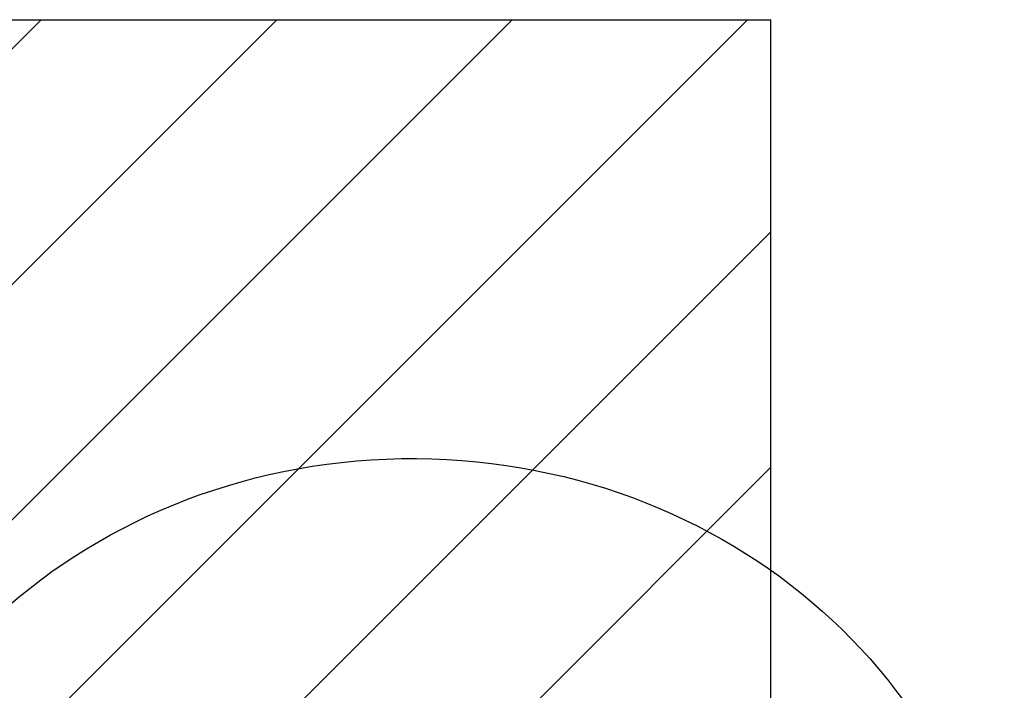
# Model space of a CAD drawing. Header units: inches. Extents: x 170 to 312, y 215 to 248.
# Tile 297 of 557: x 226.201 to 226.94, y 239.123 to 239.626. Entities that reach past the tile are written whole.
import ezdxf

# ---------------------------------------------------------------- set-up
doc = ezdxf.new("R2010")
doc.units = ezdxf.units.IN
doc.header["$LTSCALE"] = 0.25
doc.header["$MEASUREMENT"] = 0
for name, color, linetype in [('ANNOTATIONS', 1, 'Continuous'), ('DETAILS', 4, 'Continuous'), ('STANDARD MOTOR LH', 7, 'Continuous')]:
    doc.layers.add(name, color=color, linetype=linetype)
doc.styles.add('ARIAL', font='arial.ttf', dxfattribs={"height": 0.09375})
doc.dimstyles.new('STANDARD$0', dxfattribs={"dimtxt": 0.09375, "dimasz": 0.09375, "dimexe": 0.03125, "dimexo": 0.046875, "dimgap": 0.09, "dimtad": 0, "dimtih": 1, "dimtoh": 1, "dimdec": 4, "dimzin": 0, "dimdsep": 46, "dimtxsty": 'ARIAL', "dimcen": 0.09, "dimadec": 0, "dimazin": 0, "dimtfac": 1, "dimtdec": 4, "dimtofl": 0, "dimtmove": 0, "dimatfit": 1, "dimfxl": 1, "dimtolj": 1, "dimtzin": 0, "dimarcsym": 0})

# ---------------------------------------------------------------- blocks, each defined once
blk = doc.blocks.new('*D235')
at = {"layer": 'ANNOTATIONS', "color": 0, "lineweight": -2, "transparency": 16777216}
for p, q in [((225.74219, 239.20442), (225.74219, 239.29817)), ((226.24359, 239.11067), (225.69532, 239.11067)), ((226.23054, 238.65653), (225.69532, 238.65653)), ((225.74219, 238.56278), (225.74219, 238.46903))]:
    blk.add_line(p, q, dxfattribs=at)
at = {"layer": 'ANNOTATIONS', "color": 0, "transparency": 16777216}
for points in [[(225.72657, 239.20442), (225.75782, 239.20442), (225.74219, 239.11067)], [(225.72657, 238.56278), (225.75782, 238.56278), (225.74219, 238.65653)]]:
    blk.add_solid(points, dxfattribs=at)
at = {"layer": 'defpoints', "color": 0, "transparency": 16777216}
for p in [(226.29047, 239.11067), (225.74219, 238.65653), (226.27741, 238.65653)]:
    blk.add_point(p, dxfattribs=at)
at = {"layer": 'ANNOTATIONS', "color": 0, "transparency": 16777216, "insert": (225.74219, 238.92903), "char_height": 0.09375, "attachment_point": 5, "style": 'ARIAL'}
blk.add_mtext('\\A1;7 7/32"', dxfattribs=at)

msp = doc.modelspace()

# ---------------------------------------------------------------- hatches: boundary and pattern name
at = {"layer": 'STANDARD MOTOR LH'}
h = msp.add_hatch(dxfattribs=at)
h.set_pattern_fill('ANSI31', color=256, style=0)
h.set_pattern_definition([(45, (50.32115, -11.93033), (-0.08838835, 0.08838835), [])])
h.paths.add_polyline_path([(226.76515, 239.62629), (226.07765, 239.62629), (226.07765, 239.38909), (226.01355, 239.38909), (226.15562, 239.34219), (226.07765, 239.34219), (226.07765, 239.11067), (226.76515, 239.11067), (226.76515, 239.27317)])

# ---------------------------------------------------------------- linework, layer by layer
at = {"layer": 'DETAILS'}
msp.add_ellipse((226.49637, 238.88981), major_axis=(0.4425, -0.00305), ratio=0.919729, dxfattribs=at)
at = {"layer": 'STANDARD MOTOR LH'}
for p in [(226.07765, 239.62629), (226.76515, 239.11067)]:
    msp.add_line(p, (226.76515, 239.62629), dxfattribs=at)

# ---------------------------------------------------------------- dimensions: what is measured, and where the dimension line sits
at = {"layer": 'ANNOTATIONS'}
dim = msp.add_linear_dim(base=(225.74219, 238.65653), p1=(226.29047, 239.11067), p2=(226.27741, 238.65653), angle=90, text='7 7/32"', dimstyle='STANDARD$0', override={"dimexe": 0.046875, "dimgap": 0.0625, "dimlunit": 4, "dimcen": 0.089844, "dimfxl": 0.18, "dimfrac": 2}, dxfattribs=at)
dim.commit()
dim.dimension.update_dxf_attribs({"geometry": '*D235', "text_midpoint": (225.74219, 238.92903), "dimtype": 160})

doc.saveas('drawing.dxf')
